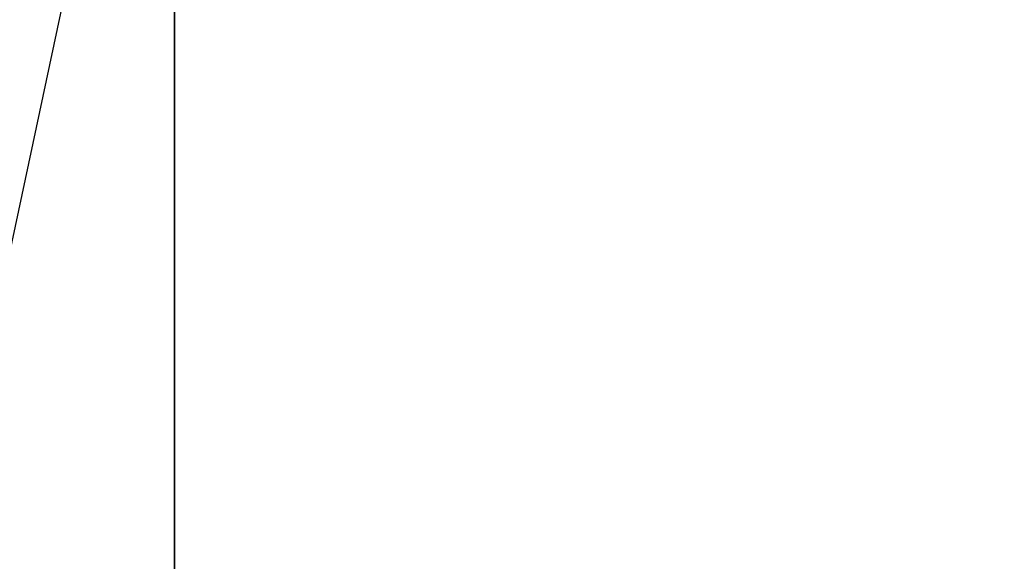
# Model space of a CAD drawing. Extents: x 0 to 80, y 0 to 80.
# Tile 572 of 656: x 9.61803 to 9.62156, y 35.4184 to 35.42034. Entities that reach past the tile are written whole.
import ezdxf

# ---------------------------------------------------------------- set-up
doc = ezdxf.new("R2010")
doc.units = 0
doc.header["$LTSCALE"] = 25.4
doc.layers.get('0').update_dxf_attribs({"color": 13, "linetype": 'CONTINUOUS'})

# ---------------------------------------------------------------- blocks, each defined once
blk = doc.blocks.new('ORBIT-I-KINKIET-20-7806-78')
at = {"color": 7}
for p, q in [((26.0152035, 35.7683601, 345.0435486), (25.9891663, 35.64608, 344.9762573)), ((26.0152035, 35.64608, 345.0435486), (26.0152035, 35.7683601, 345.0435486))]:
    blk.add_line(p, q, dxfattribs=at)
mesh = blk.add_polyface(dxfattribs=at)
corners = [(26.4027424, 35.64608, 302.3838806), (25.6784382, 35.7683601, 302.7523499), (26.4027424, 35.7683601, 302.3838806)]
mesh.append_faces([[corners[k] for k in face] for face in [(0, 1, 2)]], dxfattribs={"color": 7})
mesh = blk.add_polyface(dxfattribs=at)
corners = [(26.4027424, 35.64608, 302.3838806), (25.6784382, 35.64608, 302.7523499), (25.6784382, 35.7683601, 302.7523499)]
mesh.append_faces([[corners[k] for k in face] for face in [(0, 1, 2)]], dxfattribs={"color": 7})
mesh = blk.add_polyface(dxfattribs=at)
corners = [(26.0152035, 35.7683601, 345.0435486), (26.0152035, 35.64608, 345.0435486), (26.1351299, 35.7683601, 345.893158)]
mesh.append_faces([[corners[k] for k in face] for face in [(0, 1, 2)]], dxfattribs={"color": 7})
mesh = blk.add_polyface(dxfattribs=at)
corners = [(26.1351299, 35.7683601, 345.893158), (26.0152035, 35.64608, 345.0435486), (26.1351299, 35.64608, 345.893158)]
mesh.append_faces([[corners[k] for k in face] for face in [(0, 1, 2)]], dxfattribs={"color": 7})

msp = doc.modelspace()

# ---------------------------------------------------------------- block references
at = {"color": 0}
msp.add_blockref('ORBIT-I-KINKIET-20-7806-78', (-16.3966141, -0.3460782, -57.5), dxfattribs=at)

doc.saveas('drawing.dxf')
